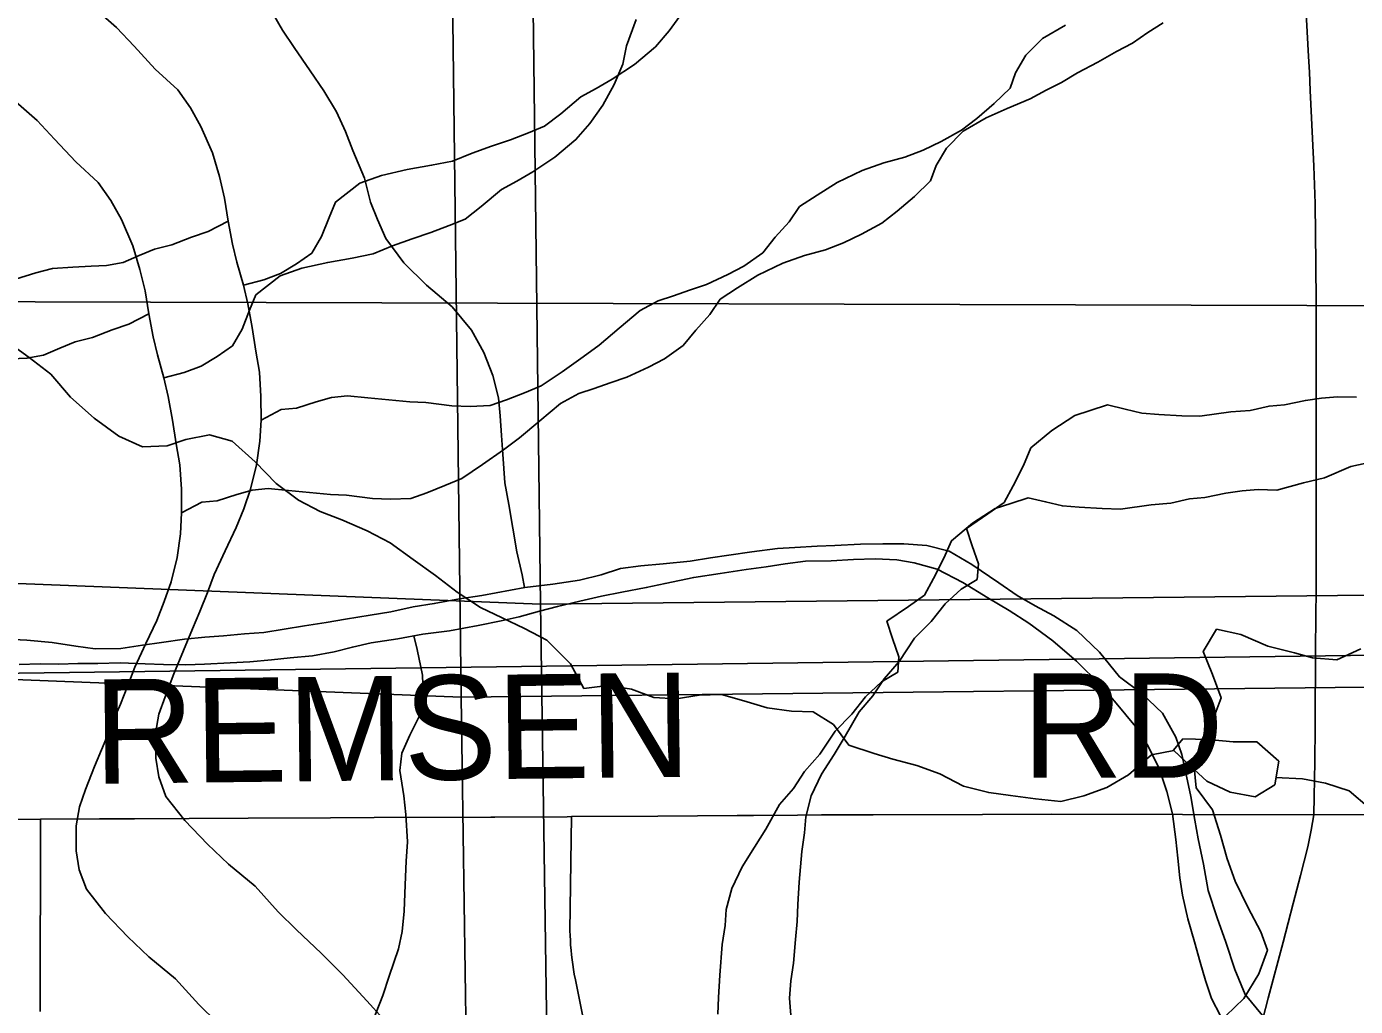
# Model space of a CAD drawing. Extents: x -21.1 to 50.3, y 0 to 22.1.
# Drawn here: x 4.567 to 5.29, y 16.75 to 17.283 of the extents above; entities that cross this region are included whole.
import ezdxf

# ---------------------------------------------------------------- set-up
doc = ezdxf.new("R2010")
doc.units = 0
for name, color, linetype in [('GM_X_County_Road', 7, 'Continuous'), ('GM_X_County_Road_Text', 7, 'Continuous'), ('GM_X_Major_River', 7, 'Continuous'), ('GM_X_Minor_Lake', 7, 'Continuous'), ('GM_X_Minor_River', 7, 'Continuous'), ('GM_X_Section', 7, 'Continuous'), ('GM_X_Township_Road', 7, 'Continuous')]:
    doc.layers.add(name, color=color, linetype=linetype)

msp = doc.modelspace()

# ---------------------------------------------------------------- linework, layer by layer
at = {"layer": 'GM_X_County_Road'}
for points in [[(5.26774, 16.854), (5.26806, 16.864), (5.26834, 16.88282), (5.26853, 16.90177), (5.26878, 16.9447), (5.26904, 16.97741), (5.26913, 17.02018), (5.26904, 17.09829), (5.26913, 17.13279), (5.26896, 17.15408), (5.26853, 17.18688), (5.26776, 17.20732), (5.26657, 17.23356), (5.26589, 17.24855), (5.26538, 17.25843), (5.26495, 17.26703), (5.2635, 17.29378)], [(4.5577, 16.85148), (4.57461, 16.85156), (4.60659, 16.8517), (4.6258, 16.85179), (4.65548, 16.85193), (4.68755, 16.85211), (4.73241, 16.85233), (4.75629, 16.85244), (4.81977, 16.85274), (4.8219, 16.85266), (4.86126, 16.85293), (4.86358, 16.85295), (4.91072, 16.85328), (4.95382, 16.85359), (4.96265, 16.85365), (4.98671, 16.85382), (4.99979, 16.85392), (5.02783, 16.85398), (5.08734, 16.85413), (5.12486, 16.85423), (5.26774, 16.854)], [(5.23215, 16.71249), (5.24291, 16.75404), (5.25106, 16.78461), (5.25662, 16.80564), (5.26049, 16.82086), (5.2645, 16.83658), (5.26635, 16.84557), (5.26774, 16.854)]]:
    msp.add_lwpolyline(points, dxfattribs=at)
at = {"layer": 'GM_X_Major_River'}
for points in [[(4.56666, 17.32557), (4.57886, 17.31807), (4.59071, 17.30792), (4.60449, 17.29285), (4.61595, 17.2827), (4.62552, 17.27253), (4.63701, 17.2601), (4.64924, 17.24881), (4.65615, 17.239), (4.66192, 17.2288), (4.6681, 17.21443), (4.672, 17.20156), (4.67475, 17.18982), (4.67675, 17.17731), (4.67912, 17.16481), (4.68148, 17.15496), (4.68499, 17.14247), (4.68735, 17.13224), (4.68973, 17.11936), (4.69173, 17.10647), (4.69372, 17.09511), (4.69458, 17.08183), (4.69468, 17.06893), (4.69402, 17.05754)], [(4.5612, 17.24234), (4.57267, 17.23218), (4.58223, 17.22201), (4.59372, 17.20958), (4.60595, 17.1983), (4.61286, 17.18849), (4.61863, 17.17829), (4.62481, 17.16392), (4.62871, 17.15105), (4.63146, 17.13931), (4.63346, 17.1268), (4.63584, 17.11429), (4.63819, 17.10445), (4.6417, 17.09195), (4.64406, 17.08173), (4.64644, 17.06884), (4.64844, 17.05596), (4.65043, 17.04459), (4.65129, 17.03131), (4.6514, 17.01841), (4.65073, 17.00702)], [(4.69402, 17.05754), (4.69222, 17.04462), (4.68891, 17.03132), (4.6852, 17.02066), (4.68111, 17.01038), (4.67514, 16.99781), (4.66917, 16.98486), (4.66546, 16.97497), (4.66136, 16.96469), (4.65726, 16.95517), (4.65243, 16.94337), (4.64721, 16.9308), (4.64238, 16.91824), (4.63904, 16.90873), (4.63722, 16.89847), (4.63733, 16.88481), (4.63893, 16.87458), (4.64281, 16.86398), (4.65316, 16.85078), (4.66541, 16.83798), (4.67688, 16.82706), (4.69139, 16.81504), (4.70402, 16.8011), (4.71397, 16.79131), (4.72735, 16.77852), (4.73921, 16.76685), (4.75222, 16.75253), (4.76103, 16.74274)], [(4.65073, 17.00702), (4.64893, 16.99411), (4.64563, 16.9808), (4.64192, 16.97015), (4.63782, 16.95987), (4.63185, 16.9473), (4.62588, 16.93435), (4.62217, 16.92445), (4.61807, 16.91417), (4.61398, 16.90465), (4.60914, 16.89285), (4.60392, 16.88029), (4.59909, 16.86773), (4.59575, 16.85821), (4.59394, 16.84795), (4.59404, 16.83429), (4.59564, 16.82406), (4.59952, 16.81347), (4.60987, 16.80027), (4.62212, 16.78746), (4.63359, 16.77655), (4.6481, 16.76452), (4.66074, 16.75058), (4.67068, 16.7408)]]:
    msp.add_lwpolyline(points, dxfattribs=at)
at = {"layer": 'GM_X_Minor_Lake'}
for points in [[(5.24654, 16.87021), (5.24872, 16.88316), (5.23685, 16.89371), (5.22392, 16.89362), (5.21022, 16.89504), (5.19653, 16.89531), (5.19138, 16.88908)], [(5.24654, 16.87021), (5.24872, 16.88316), (5.23685, 16.89371), (5.22392, 16.89362), (5.21022, 16.89504), (5.19653, 16.89531), (5.19144, 16.88915)], [(5.19144, 16.88915), (5.19814, 16.88278), (5.20963, 16.87222), (5.22223, 16.86623), (5.23594, 16.86367), (5.24654, 16.87021)], [(5.1916, 16.889), (5.19814, 16.88278), (5.20963, 16.87222), (5.22223, 16.86623), (5.23594, 16.86367), (5.24654, 16.87021)]]:
    msp.add_lwpolyline(points, dxfattribs=at)
at = {"layer": 'GM_X_Minor_River'}
for points in [[(4.838, 16.97772), (4.83683, 16.98461), (4.83388, 16.99715), (4.8295, 17.02298), (4.82729, 17.03475), (4.82626, 17.05031), (4.82557, 17.06056), (4.82488, 17.07119), (4.82381, 17.08106), (4.82085, 17.09322), (4.816, 17.10577), (4.80925, 17.11795), (4.7987, 17.13054), (4.78474, 17.14239), (4.7723, 17.1546), (4.76252, 17.16794), (4.75803, 17.17822), (4.7543, 17.18772), (4.75097, 17.20064), (4.74462, 17.21586), (4.74051, 17.22613), (4.73565, 17.23678), (4.72889, 17.24821), (4.72137, 17.25926), (4.71273, 17.27183), (4.70634, 17.28135), (4.69883, 17.2943)], [(4.6417, 17.09195), (4.65281, 17.09478), (4.66193, 17.09825), (4.67066, 17.10361), (4.679, 17.10936), (4.68427, 17.1185), (4.6884, 17.12878), (4.69178, 17.13716), (4.70505, 17.14749), (4.71682, 17.15173), (4.73089, 17.15485), (4.7442, 17.1572), (4.7556, 17.15954), (4.76624, 17.16378), (4.77688, 17.16764), (4.78713, 17.17112), (4.79701, 17.17497), (4.80574, 17.17844), (4.81446, 17.18532), (4.82545, 17.1945), (4.8338, 17.19911), (4.84252, 17.20409), (4.85466, 17.21214), (4.86602, 17.2217), (4.87359, 17.23048), (4.88076, 17.2404), (4.88679, 17.25182), (4.89168, 17.26287), (4.89352, 17.27275), (4.89877, 17.28722)], [(4.6514, 17.01841), (4.66235, 17.02417), (4.67072, 17.02497), (4.68135, 17.02845), (4.68972, 17.03078), (4.69847, 17.03159), (4.70951, 17.03051), (4.73236, 17.02836), (4.74112, 17.02803), (4.75521, 17.0262), (4.76511, 17.02588), (4.77615, 17.02632), (4.78488, 17.02941), (4.79476, 17.03326), (4.80387, 17.03711), (4.81525, 17.04477), (4.82662, 17.05281), (4.83534, 17.05932), (4.84633, 17.0685), (4.8577, 17.07806), (4.86756, 17.08343), (4.87592, 17.08614), (4.88466, 17.08922), (4.89377, 17.09231), (4.90555, 17.0977), (4.91427, 17.1023), (4.92451, 17.10958), (4.93131, 17.11797), (4.93888, 17.12637), (4.94454, 17.13476), (4.95402, 17.14089), (4.96502, 17.14779), (4.97869, 17.15433), (4.99047, 17.15857), (5.00187, 17.16167), (5.01174, 17.16553), (5.02161, 17.17014), (5.03262, 17.17628), (5.04095, 17.18278), (5.05043, 17.19081), (5.05913, 17.19922), (5.06213, 17.20759), (5.06779, 17.21712), (5.07687, 17.22629), (5.08939, 17.23357), (5.10078, 17.23857), (5.11331, 17.24396), (5.12204, 17.24857), (5.13039, 17.25279), (5.13912, 17.25816), (5.15013, 17.26392), (5.16037, 17.26968), (5.1691, 17.27428), (5.17744, 17.28003), (5.18578, 17.28539)], [(4.68499, 17.14247), (4.6961, 17.14529), (4.70522, 17.14876), (4.71394, 17.15413), (4.72229, 17.15987), (4.72756, 17.16902), (4.73169, 17.1793), (4.73507, 17.18767), (4.74834, 17.198), (4.76011, 17.20225), (4.77418, 17.20537), (4.78749, 17.20772), (4.79889, 17.21006), (4.80953, 17.2143), (4.82016, 17.21816), (4.83042, 17.22163), (4.8403, 17.22549), (4.84903, 17.22895), (4.85775, 17.23584), (4.86874, 17.24502), (4.87708, 17.24962), (4.88581, 17.25461), (4.89794, 17.26266), (4.90931, 17.27222), (4.91688, 17.28099), (4.92405, 17.29091)], [(4.69468, 17.06893), (4.70564, 17.07469), (4.71401, 17.07549), (4.72464, 17.07897), (4.73301, 17.0813), (4.74176, 17.0821), (4.7528, 17.08102), (4.77565, 17.07887), (4.78441, 17.07854), (4.7985, 17.07672), (4.8084, 17.0764), (4.81944, 17.07684), (4.82817, 17.07992), (4.83805, 17.08378), (4.84716, 17.08763), (4.85854, 17.09529), (4.86991, 17.10333), (4.87863, 17.10984), (4.88962, 17.11901), (4.90098, 17.12857), (4.91085, 17.13395), (4.91921, 17.13665), (4.92795, 17.13974), (4.93706, 17.14283), (4.94883, 17.14821), (4.95756, 17.15282), (4.9678, 17.16009), (4.9746, 17.16849), (4.98217, 17.17689), (4.98783, 17.18528), (4.99731, 17.19141), (5.00831, 17.19831), (5.02198, 17.20484), (5.03376, 17.20909), (5.04516, 17.21219), (5.05503, 17.21604), (5.0649, 17.22066), (5.07591, 17.22679), (5.08424, 17.2333), (5.09372, 17.24133), (5.10242, 17.24973), (5.10542, 17.25811), (5.11108, 17.26763), (5.12016, 17.2768), (5.13268, 17.28409)], [(4.67675, 17.17731), (4.66589, 17.17171), (4.65677, 17.16863), (4.64613, 17.16439), (4.63663, 17.16205), (4.62827, 17.15859), (4.61954, 17.15474), (4.61041, 17.15317), (4.60204, 17.15274), (4.59215, 17.15231), (4.58111, 17.15149), (4.57199, 17.14916), (4.56097, 17.14568)], [(4.63346, 17.1268), (4.6226, 17.1212), (4.61348, 17.11811), (4.60284, 17.11387), (4.59334, 17.11154), (4.58499, 17.10807), (4.57625, 17.10423), (4.56713, 17.10265), (4.55875, 17.10223)], [(5.1916, 16.889), (5.17942, 16.8867), (5.16689, 16.87566), (5.1551, 16.8688), (5.14255, 16.86422), (5.13, 16.86117), (5.1163, 16.86267), (5.1026, 16.86455), (5.0908, 16.86606), (5.0771, 16.86946), (5.06415, 16.87629), (5.05159, 16.88084), (5.03864, 16.88425), (5.02837, 16.88727), (5.01466, 16.89182), (5.00628, 16.90321), (4.99523, 16.91005), (4.98343, 16.91041), (4.97011, 16.91229), (4.95755, 16.91608), (4.94537, 16.91949), (4.9332, 16.91909), (4.92064, 16.91717), (4.90847, 16.91792), (4.89628, 16.92247), (4.88334, 16.92435), (4.87041, 16.92282), (4.86316, 16.93611), (4.8502, 16.94902), (4.83802, 16.95547), (4.82583, 16.96116), (4.81403, 16.96685), (4.80146, 16.9752), (4.78965, 16.98431), (4.77746, 16.99304), (4.76489, 17.00214), (4.75233, 17.00859), (4.73862, 17.01466), (4.72682, 17.01921), (4.71501, 17.02527), (4.70282, 17.03439), (4.69139, 17.04616), (4.67882, 17.05755), (4.66664, 17.06095), (4.6537, 17.05828), (4.64343, 17.05484), (4.63012, 17.05444), (4.61717, 17.06013), (4.60384, 17.07), (4.59089, 17.08139), (4.58021, 17.09392), (4.5684, 17.10303), (4.55583, 17.11214)], [(4.98348, 16.74004), (4.98226, 16.75409), (4.98297, 16.76359), (4.98444, 16.77309), (4.98551, 16.78601), (4.98659, 16.79589), (4.98692, 16.80502), (4.98761, 16.81717), (4.98904, 16.8339), (4.99051, 16.84416), (4.99122, 16.8529), (4.9942, 16.86431), (4.99984, 16.87612), (5.00664, 16.8868), (5.01267, 16.89671), (5.02021, 16.91005), (5.02777, 16.91883), (5.03381, 16.92798), (5.04213, 16.93752), (5.05044, 16.9501), (5.05952, 16.95927), (5.06708, 16.96881), (5.07579, 16.97683), (5.08451, 16.9822), (5.08523, 16.99056), (5.08175, 17.00042), (5.07865, 17.0099), (5.0904, 17.01794), (5.09912, 17.02407), (5.10402, 17.03321), (5.10967, 17.04426), (5.1138, 17.05378), (5.12517, 17.06334), (5.13768, 17.07139), (5.14604, 17.07409), (5.15554, 17.07718), (5.16507, 17.07496), (5.17422, 17.07273), (5.18336, 17.07202), (5.19592, 17.07133), (5.20582, 17.071), (5.22256, 17.07338), (5.23321, 17.0742), (5.24347, 17.07653), (5.25184, 17.07734), (5.26325, 17.07968), (5.272, 17.08087), (5.28075, 17.08168), (5.29102, 17.08135)], [(4.94331, 16.74538), (4.94363, 16.7545), (4.94433, 16.76666), (4.94576, 16.78338), (4.94722, 16.79365), (4.94793, 16.80239), (4.95091, 16.8138), (4.95656, 16.82561), (4.96335, 16.83628), (4.96938, 16.84619), (4.97692, 16.85953), (4.98448, 16.86831), (4.99052, 16.87746), (4.99884, 16.887), (5.00715, 16.89958), (5.01623, 16.90875), (5.02379, 16.91829), (5.0325, 16.92632), (5.04123, 16.93168), (5.04194, 16.94004), (5.03846, 16.9499), (5.03536, 16.95938), (5.04711, 16.96742), (5.05583, 16.97355), (5.06073, 16.98269), (5.06638, 16.99374), (5.07051, 17.00326), (5.08188, 17.01282), (5.09439, 17.02087), (5.10275, 17.02358), (5.11225, 17.02667), (5.12178, 17.02444), (5.13093, 17.02221), (5.14007, 17.0215), (5.15263, 17.02081), (5.16253, 17.02049), (5.17927, 17.02286), (5.18992, 17.02368), (5.20018, 17.02601), (5.20855, 17.02682), (5.21996, 17.02916), (5.22871, 17.03035), (5.23746, 17.03116), (5.24774, 17.03084), (5.26218, 17.03472), (5.27358, 17.03744), (5.28801, 17.0436), (5.30056, 17.04632)], [(5.23982, 16.74462), (5.2304, 16.75605), (5.2248, 16.76975), (5.21997, 16.78457), (5.21512, 16.79788), (5.21028, 16.81271), (5.20772, 16.82714), (5.20477, 16.84082), (5.20294, 16.85108), (5.20075, 16.86399), (5.19855, 16.87501), (5.19597, 16.88678), (5.19261, 16.89629), (5.18549, 16.90923), (5.17417, 16.91993), (5.16209, 16.92911), (5.15117, 16.94245), (5.13872, 16.95429), (5.12625, 16.96233), (5.11604, 16.96771), (5.10621, 16.97346), (5.09639, 16.98035), (5.08165, 16.99031), (5.06918, 16.99759), (5.05705, 17.0007), (5.04453, 17.00154), (5.03315, 17.00161), (5.021, 17.00131), (5.00696, 17.00063), (4.99747, 17.00031), (4.98532, 16.99963), (4.97583, 16.99893), (4.96177, 16.99712), (4.94924, 16.9953), (4.93936, 16.99384), (4.92834, 16.99201), (4.91353, 16.99059), (4.90138, 16.98952), (4.89037, 16.98808), (4.87972, 16.98473), (4.86793, 16.98176), (4.8535, 16.97958), (4.83831, 16.97777), (4.81475, 16.97337), (4.80259, 16.97154), (4.78891, 16.96897), (4.77752, 16.96715), (4.76536, 16.96456), (4.75396, 16.96274), (4.74066, 16.96054), (4.73003, 16.95871), (4.71825, 16.95689), (4.69622, 16.95323), (4.68559, 16.95254), (4.67419, 16.95147), (4.66394, 16.95077), (4.65293, 16.9497), (4.6404, 16.94788), (4.63014, 16.94643), (4.61836, 16.9446), (4.60432, 16.94431), (4.5937, 16.94589), (4.58082, 16.94787), (4.56716, 16.94909), (4.55616, 16.94954)], [(4.5629, 16.93584), (4.57429, 16.93615), (4.58453, 16.93608), (4.59478, 16.9364), (4.60579, 16.93633), (4.61793, 16.93664), (4.63159, 16.93617), (4.64145, 16.93573), (4.6536, 16.93566), (4.66384, 16.93598), (4.67789, 16.93665), (4.68852, 16.93734), (4.70029, 16.93841), (4.71054, 16.93948), (4.7227, 16.94054), (4.73447, 16.94275), (4.74436, 16.94534), (4.75462, 16.94756), (4.76905, 16.94975), (4.78273, 16.95232), (4.79717, 16.95412), (4.81274, 16.95706), (4.82529, 16.95964), (4.83517, 16.96186), (4.84619, 16.96483), (4.85608, 16.96742), (4.86824, 16.97038), (4.88002, 16.97296), (4.89104, 16.97517), (4.90434, 16.97774), (4.9146, 16.97996), (4.93018, 16.98328), (4.94462, 16.98547), (4.95867, 16.98765), (4.96969, 16.9891), (4.97995, 16.99056), (4.99096, 16.99201), (5.005, 16.9923), (5.01715, 16.99298), (5.02892, 16.99329), (5.04068, 16.99284), (5.05016, 16.99126), (5.06266, 16.98777), (5.07665, 16.98047), (5.09026, 16.97204), (5.10198, 16.96514), (5.11256, 16.95825), (5.12578, 16.94868), (5.13861, 16.9376), (5.15181, 16.92462), (5.1601, 16.9147), (5.17064, 16.90212), (5.17703, 16.89221), (5.1834, 16.87965), (5.18786, 16.86672), (5.19082, 16.85456), (5.19263, 16.84051), (5.1937, 16.83026), (5.19477, 16.81964), (5.19622, 16.81014), (5.19917, 16.79722), (5.20289, 16.78468), (5.20585, 16.77366), (5.20882, 16.76378), (5.21217, 16.75389), (5.21704, 16.74437)], [(4.77787, 16.9514), (4.77964, 16.94399), (4.78259, 16.92993), (4.7829, 16.92045), (4.78092, 16.90794), (4.77554, 16.89735), (4.7713, 16.88751), (4.7701, 16.87803), (4.77229, 16.86436), (4.77336, 16.85411), (4.7744, 16.8393), (4.77357, 16.82869), (4.77311, 16.81579), (4.77263, 16.80137), (4.77142, 16.79038), (4.76946, 16.78091), (4.76443, 16.76614), (4.76095, 16.75554), (4.7513, 16.73094)], [(5.21997, 16.74447), (5.22961, 16.75382), (5.2378, 16.76737), (5.24256, 16.78022), (5.23891, 16.79015), (5.23191, 16.80355), (5.22491, 16.81771), (5.22054, 16.82993), (5.21694, 16.8429), (5.2126, 16.85665), (5.20367, 16.86856), (5.2027, 16.87997), (5.20595, 16.89322), (5.21299, 16.90602), (5.21734, 16.91773), (5.2126, 16.93034), (5.20748, 16.94295), (5.21489, 16.955), (5.22813, 16.95214), (5.24285, 16.94584), (5.25723, 16.9422), (5.26706, 16.93939), (5.28034, 16.93843), (5.29334, 16.94431)], [(5.35885, 16.74587), (5.35807, 16.75537), (5.35843, 16.76906), (5.35459, 16.79491), (5.34696, 16.80821), (5.33326, 16.80857), (5.32259, 16.82111), (5.31724, 16.83403), (5.30885, 16.8458), (5.29818, 16.85758), (5.28713, 16.86707), (5.27419, 16.87123), (5.26163, 16.8735), (5.24695, 16.87424)]]:
    msp.add_lwpolyline(points, dxfattribs=at)
at = {"layer": 'GM_X_Section'}
for points in [[(4.45293, 18.14262), (5.45742, 18.14589), (5.45266, 17.13084), (4.44556, 17.13365)], [(3.80452, 18.01477), (4.83425, 17.98542), (4.84683, 16.96859), (4.43354, 16.98495), (3.82173, 16.99041)], [(4.50247, 17.98887), (5.48815, 17.97251), (5.52017, 16.94387), (4.49435, 16.93023), (4.50289, 17.92975)], [(5.81893, 17.99203), (5.83147, 16.97938), (4.84683, 16.96859), (4.83425, 17.98542)], [(3.76124, 17.96425), (4.79096, 17.9349), (4.80354, 16.91807), (4.39025, 16.93443), (3.77844, 16.93989)], [(5.77564, 17.94152), (5.78818, 16.92886), (4.80354, 16.91807), (4.79096, 17.9349)], [(4.44556, 17.13365), (5.45266, 17.13084), (5.44952, 16.13321), (4.44906, 16.1053)], [(4.84683, 16.96859), (4.86162, 15.95861), (3.83586, 15.97019), (3.82173, 16.99041), (4.43354, 16.98495)], [(4.84683, 16.96859), (5.83147, 16.97938), (5.84702, 15.96751), (4.86162, 15.95861)], [(4.80354, 16.91807), (4.81833, 15.90809), (3.79257, 15.91968), (3.77844, 16.93989), (4.39025, 16.93443)], [(5.52017, 16.94387), (5.53343, 15.91957), (5.47621, 15.91802), (4.49511, 15.90479), (4.49436, 16.90218), (4.49435, 16.93023)], [(4.80354, 16.91807), (5.78818, 16.92886), (5.80373, 15.91699), (4.81833, 15.90809)]]:
    msp.add_lwpolyline(points, close=True, dxfattribs=at)
at = {"layer": 'GM_X_Township_Road'}
for points in [[(4.57428, 16.74689), (4.57461, 16.85156)], [(4.87402, 16.72311), (4.86577, 16.76402), (4.86518, 16.76714), (4.86473, 16.76975), (4.86433, 16.77236), (4.86397, 16.77498), (4.86366, 16.77761), (4.8634, 16.78025), (4.86318, 16.78288), (4.86301, 16.78553), (4.86289, 16.78817), (4.86281, 16.79082), (4.86358, 16.85295)], [(5.26774, 16.854), (5.2984, 16.85415), (5.33916, 16.85436), (5.39168, 16.85427), (5.43254, 16.85436), (5.50193, 16.85427), (5.5651, 16.85492), (5.61976, 16.85545), (5.66867, 16.85492), (5.74593, 16.85538), (5.78428, 16.85548), (5.8331, 16.85566)]]:
    msp.add_lwpolyline(points, dxfattribs=at)

# ---------------------------------------------------------------- texts
at = {"layer": 'GM_X_County_Road_Text'}
for s, rotation, p in [('REMSEN', 0.67545, (4.60379, 16.87083)), ('RD', 0.00001, (5.10897, 16.87415))]:
    msp.add_text(s, height=0.056818, rotation=rotation, dxfattribs=at).set_placement(p)

doc.saveas('drawing.dxf')
